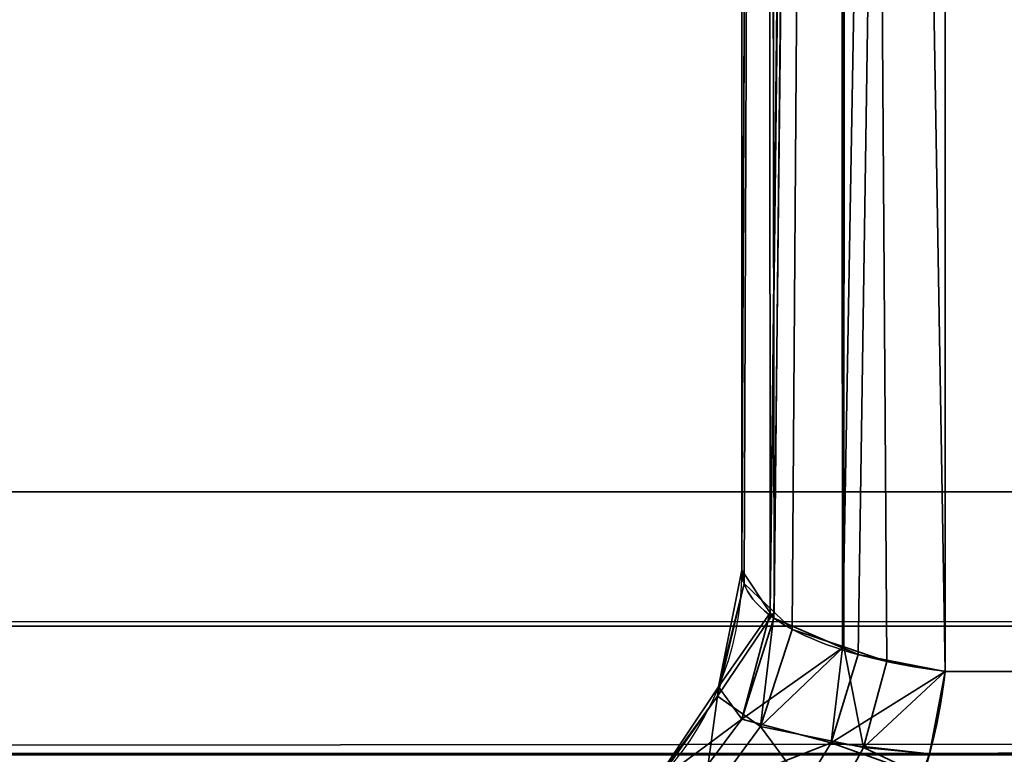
# Model space of a CAD drawing. Header units: millimetres. Extents: x -503 to 6703, y -110 to 193.
# Tile 291 of 656: x 1108.7 to 1110.96, y -26.52 to -24.83. Entities that reach past the tile are written whole.
import ezdxf

# ---------------------------------------------------------------- set-up
doc = ezdxf.new("R2010")
doc.units = ezdxf.units.MM
doc.layers.add('151', color=7, linetype='Continuous', true_color=0xffffff)

# ---------------------------------------------------------------- blocks, each defined once
blk = doc.blocks.new('UG_SURFACE_168')
at = {"layer": '151', "color": 252, "linetype": 'Continuous', "lineweight": 35}
for points in [[(1082, -14, 2075.2499), (1082, -25.92, 2075.2499), (1918, -25.92, 2075.2499), (1918, -14, 2075.2499)], [(1083.5, -14, 2073.75), (1916.5, -14, 2073.75), (1916.5, -25.92, 2073.75), (1083.5, -25.92, 2073.75)], [(1918, -25.92, 2075.2499), (1082, -25.92, 2075.2499), (1082.0591, -26.5209, 2075.1908)], [(1917.9409, -26.5209, 2075.1908), (1918, -25.92, 2075.2499), (1082.0591, -26.5209, 2075.1908)], [(1083.5303, -26.2282, 2073.7197), (1083.5, -25.92, 2073.75), (1916.5, -25.92, 2073.75)], [(1083.5303, -26.2282, 2073.7197), (1916.5, -25.92, 2073.75), (1916.4697, -26.2282, 2073.7197)], [(1916.4697, -26.2282, 2073.7197), (1916.3797, -26.5246, 2073.6296), (1083.6203, -26.5246, 2073.6296), (1083.5303, -26.2282, 2073.7197)], [(1082.0591, -26.5209, 2075.1908), (1082.2345, -27.0987, 2075.0155), (1917.7655, -27.0987, 2075.0155), (1917.9409, -26.5209, 2075.1908)]]:
    blk.add_3dface(points, dxfattribs=at)
blk = doc.blocks.new('UG_SURFACE_194')
at = {"layer": '151', "color": 252, "linetype": 'Continuous', "lineweight": 35}
for points in [[(1120.8675, -2.8266, 1159.1071), (1110.8266, -12.8675, 1159.1071), (1110.8266, -26.3324, 1164.1695), (1130.2525, -26.3324, 1171.4731)], [(1130.2525, -26.3324, 998.5269), (1110.8266, -26.3324, 1005.8305), (1110.8266, -12.8675, 1010.893), (1120.8675, -2.8266, 1010.893)], [(1110.8266, -12.8675, 1159.1071), (1110.5995, -12.9158, 1158.9786), (1110.5902, -26.278, 1163.9841)], [(1110.5902, -26.278, 1163.9841), (1110.6266, -26.2937, 1164.0377), (1110.8266, -12.8675, 1159.1071)], [(1110.5995, -12.9158, 1011.0215), (1110.8266, -12.8675, 1010.893), (1110.8266, -26.3324, 1005.8305)], [(1110.6266, -26.2937, 1164.0377), (1110.8266, -26.3324, 1164.1695), (1110.8266, -12.8675, 1159.1071)], [(1110.5995, -12.9158, 1158.9786), (1110.5822, -12.9195, 1158.9688), (1110.5902, -26.278, 1163.9841)], [(1110.5937, -26.2762, 1006.0221), (1110.5822, -12.9195, 1011.0313), (1110.5995, -12.9158, 1011.0215)], [(1110.5995, -12.9158, 1011.0215), (1110.6927, -26.3099, 1005.9071), (1110.5937, -26.2762, 1006.0221)], [(1110.5995, -12.9158, 1011.0215), (1110.8266, -26.3324, 1005.8305), (1110.6927, -26.3099, 1005.9071)], [(1110.5697, -12.9258, 1158.9521), (1110.4172, -13.0015, 1158.7507), (1110.4243, -26.1977, 1163.7101)], [(1110.4333, -26.1962, 1006.295), (1110.4172, -13.0015, 1011.2494), (1110.5697, -12.9258, 1011.0478)], [(1110.5822, -12.9195, 1158.9688), (1110.5697, -12.9258, 1158.9521), (1110.4243, -26.1977, 1163.7101)], [(1110.4243, -26.1977, 1163.7101), (1110.4324, -26.2098, 1163.7515), (1110.5822, -12.9195, 1158.9688)], [(1110.4324, -26.2098, 1163.7515), (1110.5902, -26.278, 1163.9841), (1110.5822, -12.9195, 1158.9688)], [(1110.5697, -12.9258, 1011.0478), (1110.4749, -26.2358, 1006.16), (1110.4333, -26.1962, 1006.295)], [(1110.5697, -12.9258, 1011.0478), (1110.5937, -26.2762, 1006.0221), (1110.4749, -26.2358, 1006.16)], [(1110.5697, -12.9258, 1011.0478), (1110.5822, -12.9195, 1011.0313), (1110.5937, -26.2762, 1006.0221)], [(1110.4172, -13.0015, 1158.7507), (1110.4141, -13.0066, 1158.7371), (1110.359, -26.1, 1163.3767)], [(1110.359, -26.1, 1163.3767), (1110.4243, -26.1977, 1163.7101), (1110.4172, -13.0015, 1158.7507)], [(1110.4141, -13.0066, 1158.7371), (1110.359, -13.0999, 1158.489), (1110.359, -26.1, 1163.3767)], [(1110.4141, -13.0066, 1011.2629), (1110.3644, -26.1308, 1006.5181), (1110.359, -26.1, 1006.6233)], [(1110.359, -26.1, 1006.6233), (1110.359, -13.0999, 1011.511), (1110.4141, -13.0066, 1011.2629)], [(1110.4141, -13.0066, 1011.2629), (1110.4333, -26.1962, 1006.295), (1110.3644, -26.1308, 1006.5181)], [(1110.4141, -13.0066, 1011.2629), (1110.4172, -13.0015, 1011.2494), (1110.4333, -26.1962, 1006.295)], [(1110.359, -26.1, 1006.6233), (1110.359, -26.1, 1163.3767), (1110.359, -13.0999, 1158.489), (1110.359, -13.0999, 1011.511)], [(1110.4243, -26.1977, 1163.7101), (1110.359, -26.1, 1163.3767), (1110.3057, -26.3679, 1163.3767)], [(1110.3057, -26.3679, 1006.6233), (1110.3057, -26.3679, 1163.3767), (1110.359, -26.1, 1163.3767), (1110.359, -26.1, 1006.6233)], [(1110.3057, -26.3679, 1006.6233), (1110.359, -26.1, 1006.6233), (1110.3644, -26.1308, 1006.5181)], [(1110.303, -26.3891, 1006.5109), (1110.3644, -26.1308, 1006.5181), (1110.4333, -26.1962, 1006.295)], [(1110.3644, -26.1308, 1006.5181), (1110.303, -26.3891, 1006.5109), (1110.3057, -26.3679, 1006.6233)], [(1110.4019, -26.4594, 1006.1147), (1110.303, -26.3891, 1006.5109), (1110.4333, -26.1962, 1006.295)], [(1110.3057, -26.3679, 1163.3767), (1110.3593, -26.4423, 1163.7856), (1110.4243, -26.1977, 1163.7101)], [(1110.3593, -26.4423, 1163.7856), (1110.4324, -26.2098, 1163.7515), (1110.4243, -26.1977, 1163.7101)], [(1110.4333, -26.1962, 1006.295), (1110.4749, -26.2358, 1006.16), (1110.4019, -26.4594, 1006.1147)], [(1110.5902, -26.278, 1163.9841), (1110.4324, -26.2098, 1163.7515), (1110.3593, -26.4423, 1163.7856)], [(1110.4019, -26.4594, 1006.1147), (1110.4749, -26.2358, 1006.16), (1110.5937, -26.2762, 1006.0221)], [(1110.3593, -26.4423, 1163.7856), (1110.5648, -26.497, 1164.1113), (1110.5902, -26.278, 1163.9841)], [(1110.6386, -26.5074, 1005.8247), (1110.4019, -26.4594, 1006.1147), (1110.5937, -26.2762, 1006.0221)], [(1110.5648, -26.497, 1164.1113), (1110.6266, -26.2937, 1164.0377), (1110.5902, -26.278, 1163.9841)], [(1110.5937, -26.2762, 1006.0221), (1110.6927, -26.3099, 1005.9071), (1110.6386, -26.5074, 1005.8247)], [(1110.8266, -26.3324, 1164.1695), (1110.6266, -26.2937, 1164.0377), (1110.5648, -26.497, 1164.1113)], [(1110.6386, -26.5074, 1005.8247), (1110.6927, -26.3099, 1005.9071), (1110.8266, -26.3324, 1005.8305)], [(1110.5648, -26.497, 1164.1113), (1110.7908, -26.5217, 1164.2646), (1110.8266, -26.3324, 1164.1695)], [(1110.8266, -26.3324, 1005.8305), (1110.7908, -26.5217, 1005.7354), (1110.6386, -26.5074, 1005.8247)], [(1130.2525, -26.3324, 1171.4731), (1110.8266, -26.3324, 1164.1695), (1110.7908, -26.5217, 1164.2646)], [(1110.7908, -26.5217, 1164.2646), (1130.2004, -26.5766, 1171.6117), (1130.2525, -26.3324, 1171.4731)], [(1130.2525, -26.3324, 998.5269), (1130.2004, -26.5766, 998.3883), (1110.7908, -26.5217, 1005.7354)], [(1110.7908, -26.5217, 1005.7354), (1110.8266, -26.3324, 1005.8305), (1130.2525, -26.3324, 998.5269)], [(1110.3593, -26.4423, 1163.7856), (1110.3057, -26.3679, 1163.3767), (1110.1539, -26.595, 1163.3767)], [(1110.1539, -26.595, 1006.6233), (1110.1539, -26.595, 1163.3767), (1110.3057, -26.3679, 1163.3767), (1110.3057, -26.3679, 1006.6233)], [(1110.1539, -26.595, 1006.6233), (1110.3057, -26.3679, 1006.6233), (1110.303, -26.3891, 1006.5109)], [(1110.2688, -26.6409, 1006.0325), (1110.1506, -26.6058, 1006.4929), (1110.303, -26.3891, 1006.5109)], [(1110.303, -26.3891, 1006.5109), (1110.1506, -26.6058, 1006.4929), (1110.1539, -26.595, 1006.6233)], [(1110.303, -26.3891, 1006.5109), (1110.4019, -26.4594, 1006.1147), (1110.2688, -26.6409, 1006.0325)], [(1110.1539, -26.595, 1163.3767), (1110.2178, -26.6324, 1163.8515), (1110.3593, -26.4423, 1163.7856)], [(1110.5648, -26.497, 1164.1113), (1110.3593, -26.4423, 1163.7856), (1110.2178, -26.6324, 1163.8515)], [(1110.5536, -26.6643, 1005.695), (1110.2688, -26.6409, 1006.0325), (1110.4019, -26.4594, 1006.1147)], [(1110.4019, -26.4594, 1006.1147), (1110.6386, -26.5074, 1005.8247), (1110.5536, -26.6643, 1005.695)], [(1110.2178, -26.6324, 1163.8515), (1110.4648, -26.6593, 1164.2305), (1110.5648, -26.497, 1164.1113)], [(1110.5648, -26.497, 1164.1113), (1110.4648, -26.6593, 1164.2305), (1110.7728, -26.5714, 1164.3126)], [(1110.7728, -26.5714, 1005.6875), (1110.5536, -26.6643, 1005.695), (1110.6386, -26.5074, 1005.8247)], [(1110.7728, -26.5714, 1164.3126), (1110.7908, -26.5217, 1164.2646), (1110.5648, -26.497, 1164.1113)], [(1110.6386, -26.5074, 1005.8247), (1110.7908, -26.5217, 1005.7354), (1110.7728, -26.5714, 1005.6875)], [(1110.7908, -26.5217, 1164.2646), (1110.7728, -26.5714, 1164.3126), (1130.2004, -26.5766, 1171.6117)], [(1130.2004, -26.5766, 998.3883), (1110.7728, -26.5714, 1005.6875), (1110.7908, -26.5217, 1005.7354)]]:
    blk.add_3dface(points, dxfattribs=at)
blk = doc.blocks.new('UG_SURFACE_202')
at = {"layer": '151', "color": 252, "linetype": 'Continuous', "lineweight": 35}
for points in [[(1120.8675, -2.8266, 1159.1071), (1110.8266, -12.8675, 1159.1071), (1110.8266, -26.3324, 1164.1695), (1130.2525, -26.3324, 1171.4731)], [(1130.2525, -26.3324, 998.5269), (1110.8266, -26.3324, 1005.8305), (1110.8266, -12.8675, 1010.893), (1120.8675, -2.8266, 1010.893)], [(1110.8266, -12.8675, 1159.1071), (1110.5995, -12.9158, 1158.9786), (1110.5902, -26.278, 1163.9841)], [(1110.5902, -26.278, 1163.9841), (1110.6266, -26.2937, 1164.0377), (1110.8266, -12.8675, 1159.1071)], [(1110.5995, -12.9158, 1011.0215), (1110.8266, -12.8675, 1010.893), (1110.8266, -26.3324, 1005.8305)], [(1110.6266, -26.2937, 1164.0377), (1110.8266, -26.3324, 1164.1695), (1110.8266, -12.8675, 1159.1071)], [(1110.5995, -12.9158, 1158.9786), (1110.5822, -12.9195, 1158.9688), (1110.5902, -26.278, 1163.9841)], [(1110.5937, -26.2762, 1006.0221), (1110.5822, -12.9195, 1011.0313), (1110.5995, -12.9158, 1011.0215)], [(1110.5995, -12.9158, 1011.0215), (1110.6927, -26.3099, 1005.9071), (1110.5937, -26.2762, 1006.0221)], [(1110.5995, -12.9158, 1011.0215), (1110.8266, -26.3324, 1005.8305), (1110.6927, -26.3099, 1005.9071)], [(1110.5697, -12.9258, 1158.9521), (1110.4172, -13.0015, 1158.7507), (1110.4243, -26.1977, 1163.7101)], [(1110.4333, -26.1962, 1006.295), (1110.4172, -13.0015, 1011.2494), (1110.5697, -12.9258, 1011.0478)], [(1110.5822, -12.9195, 1158.9688), (1110.5697, -12.9258, 1158.9521), (1110.4243, -26.1977, 1163.7101)], [(1110.4243, -26.1977, 1163.7101), (1110.4324, -26.2098, 1163.7515), (1110.5822, -12.9195, 1158.9688)], [(1110.4324, -26.2098, 1163.7515), (1110.5902, -26.278, 1163.9841), (1110.5822, -12.9195, 1158.9688)], [(1110.5697, -12.9258, 1011.0478), (1110.4749, -26.2358, 1006.16), (1110.4333, -26.1962, 1006.295)], [(1110.5697, -12.9258, 1011.0478), (1110.5937, -26.2762, 1006.0221), (1110.4749, -26.2358, 1006.16)], [(1110.5697, -12.9258, 1011.0478), (1110.5822, -12.9195, 1011.0313), (1110.5937, -26.2762, 1006.0221)], [(1110.4172, -13.0015, 1158.7507), (1110.4141, -13.0066, 1158.7371), (1110.359, -26.1, 1163.3767)], [(1110.359, -26.1, 1163.3767), (1110.4243, -26.1977, 1163.7101), (1110.4172, -13.0015, 1158.7507)], [(1110.4141, -13.0066, 1158.7371), (1110.359, -13.0999, 1158.489), (1110.359, -26.1, 1163.3767)], [(1110.4141, -13.0066, 1011.2629), (1110.3644, -26.1308, 1006.5181), (1110.359, -26.1, 1006.6233)], [(1110.359, -26.1, 1006.6233), (1110.359, -13.0999, 1011.511), (1110.4141, -13.0066, 1011.2629)], [(1110.4141, -13.0066, 1011.2629), (1110.4333, -26.1962, 1006.295), (1110.3644, -26.1308, 1006.5181)], [(1110.4141, -13.0066, 1011.2629), (1110.4172, -13.0015, 1011.2494), (1110.4333, -26.1962, 1006.295)], [(1110.359, -26.1, 1006.6233), (1110.359, -26.1, 1163.3767), (1110.359, -13.0999, 1158.489), (1110.359, -13.0999, 1011.511)], [(1110.4243, -26.1977, 1163.7101), (1110.359, -26.1, 1163.3767), (1110.3057, -26.3679, 1163.3767)], [(1110.3057, -26.3679, 1006.6233), (1110.3057, -26.3679, 1163.3767), (1110.359, -26.1, 1163.3767), (1110.359, -26.1, 1006.6233)], [(1110.3057, -26.3679, 1006.6233), (1110.359, -26.1, 1006.6233), (1110.3644, -26.1308, 1006.5181)], [(1110.303, -26.3891, 1006.5109), (1110.3644, -26.1308, 1006.5181), (1110.4333, -26.1962, 1006.295)], [(1110.3644, -26.1308, 1006.5181), (1110.303, -26.3891, 1006.5109), (1110.3057, -26.3679, 1006.6233)], [(1110.4019, -26.4594, 1006.1147), (1110.303, -26.3891, 1006.5109), (1110.4333, -26.1962, 1006.295)], [(1110.3057, -26.3679, 1163.3767), (1110.3593, -26.4423, 1163.7856), (1110.4243, -26.1977, 1163.7101)], [(1110.3593, -26.4423, 1163.7856), (1110.4324, -26.2098, 1163.7515), (1110.4243, -26.1977, 1163.7101)], [(1110.4333, -26.1962, 1006.295), (1110.4749, -26.2358, 1006.16), (1110.4019, -26.4594, 1006.1147)], [(1110.5902, -26.278, 1163.9841), (1110.4324, -26.2098, 1163.7515), (1110.3593, -26.4423, 1163.7856)], [(1110.4019, -26.4594, 1006.1147), (1110.4749, -26.2358, 1006.16), (1110.5937, -26.2762, 1006.0221)], [(1110.3593, -26.4423, 1163.7856), (1110.5648, -26.497, 1164.1113), (1110.5902, -26.278, 1163.9841)], [(1110.6386, -26.5074, 1005.8247), (1110.4019, -26.4594, 1006.1147), (1110.5937, -26.2762, 1006.0221)], [(1110.5648, -26.497, 1164.1113), (1110.6266, -26.2937, 1164.0377), (1110.5902, -26.278, 1163.9841)], [(1110.5937, -26.2762, 1006.0221), (1110.6927, -26.3099, 1005.9071), (1110.6386, -26.5074, 1005.8247)], [(1110.8266, -26.3324, 1164.1695), (1110.6266, -26.2937, 1164.0377), (1110.5648, -26.497, 1164.1113)], [(1110.6386, -26.5074, 1005.8247), (1110.6927, -26.3099, 1005.9071), (1110.8266, -26.3324, 1005.8305)], [(1110.5648, -26.497, 1164.1113), (1110.7908, -26.5217, 1164.2646), (1110.8266, -26.3324, 1164.1695)], [(1110.8266, -26.3324, 1005.8305), (1110.7908, -26.5217, 1005.7354), (1110.6386, -26.5074, 1005.8247)], [(1130.2525, -26.3324, 1171.4731), (1110.8266, -26.3324, 1164.1695), (1110.7908, -26.5217, 1164.2646)], [(1110.7908, -26.5217, 1164.2646), (1130.2004, -26.5766, 1171.6117), (1130.2525, -26.3324, 1171.4731)], [(1130.2525, -26.3324, 998.5269), (1130.2004, -26.5766, 998.3883), (1110.7908, -26.5217, 1005.7354)], [(1110.7908, -26.5217, 1005.7354), (1110.8266, -26.3324, 1005.8305), (1130.2525, -26.3324, 998.5269)], [(1110.3593, -26.4423, 1163.7856), (1110.3057, -26.3679, 1163.3767), (1110.1539, -26.595, 1163.3767)], [(1110.1539, -26.595, 1006.6233), (1110.1539, -26.595, 1163.3767), (1110.3057, -26.3679, 1163.3767), (1110.3057, -26.3679, 1006.6233)], [(1110.1539, -26.595, 1006.6233), (1110.3057, -26.3679, 1006.6233), (1110.303, -26.3891, 1006.5109)], [(1110.2688, -26.6409, 1006.0325), (1110.1506, -26.6058, 1006.4929), (1110.303, -26.3891, 1006.5109)], [(1110.303, -26.3891, 1006.5109), (1110.1506, -26.6058, 1006.4929), (1110.1539, -26.595, 1006.6233)], [(1110.303, -26.3891, 1006.5109), (1110.4019, -26.4594, 1006.1147), (1110.2688, -26.6409, 1006.0325)], [(1110.1539, -26.595, 1163.3767), (1110.2178, -26.6324, 1163.8515), (1110.3593, -26.4423, 1163.7856)], [(1110.5648, -26.497, 1164.1113), (1110.3593, -26.4423, 1163.7856), (1110.2178, -26.6324, 1163.8515)], [(1110.5536, -26.6643, 1005.695), (1110.2688, -26.6409, 1006.0325), (1110.4019, -26.4594, 1006.1147)], [(1110.4019, -26.4594, 1006.1147), (1110.6386, -26.5074, 1005.8247), (1110.5536, -26.6643, 1005.695)], [(1110.2178, -26.6324, 1163.8515), (1110.4648, -26.6593, 1164.2305), (1110.5648, -26.497, 1164.1113)], [(1110.5648, -26.497, 1164.1113), (1110.4648, -26.6593, 1164.2305), (1110.7728, -26.5714, 1164.3126)], [(1110.7728, -26.5714, 1005.6875), (1110.5536, -26.6643, 1005.695), (1110.6386, -26.5074, 1005.8247)], [(1110.7728, -26.5714, 1164.3126), (1110.7908, -26.5217, 1164.2646), (1110.5648, -26.497, 1164.1113)], [(1110.6386, -26.5074, 1005.8247), (1110.7908, -26.5217, 1005.7354), (1110.7728, -26.5714, 1005.6875)], [(1110.7908, -26.5217, 1164.2646), (1110.7728, -26.5714, 1164.3126), (1130.2004, -26.5766, 1171.6117)], [(1130.2004, -26.5766, 998.3883), (1110.7728, -26.5714, 1005.6875), (1110.7908, -26.5217, 1005.7354)]]:
    blk.add_3dface(points, dxfattribs=at)

msp = doc.modelspace()

# ---------------------------------------------------------------- linework, layer by layer
at = {"layer": '151', "color": 252, "linetype": 'Continuous', "lineweight": -3, "true_color": 0x939598}
for p, q in [((1110.8266, -12.8675, 1159.107), (1110.8266, -26.3324, 1164.1695)), ((1110.8266, -12.8675, 1010.893), (1110.8266, -26.3324, 1005.8305)), ((1110.8266, -12.8675, 1159.107), (1110.8266, -26.3324, 1164.1695)), ((1110.8266, -12.8675, 1010.893), (1110.8266, -26.3324, 1005.8305)), ((1110.359, -13.0999, 1011.511), (1110.359, -26.1, 1006.6233)), ((1110.359, -13.0999, 1158.489), (1110.359, -26.1, 1163.3767)), ((1110.359, -13.0999, 1011.511), (1110.359, -26.1, 1006.6233)), ((1110.359, -13.0999, 1158.489), (1110.359, -26.1, 1163.3767)), ((1918, -25.92, 2075.25), (1082, -25.92, 2075.25)), ((1916.5, -25.92, 2073.75), (1083.5, -25.92, 2073.75)), ((1110.359, -26.1, 1006.6233), (1110.359, -26.1, 1163.3767)), ((1110.359, -26.1, 1006.6233), (1110.359, -26.1, 1163.3767)), ((1110.8266, -26.3324, 1164.1695), (1130.2525, -26.3324, 1171.4731)), ((1130.2525, -26.3324, 998.5269), (1110.8266, -26.3324, 1005.8305)), ((1110.8266, -26.3324, 1164.1695), (1130.2525, -26.3324, 1171.4731)), ((1130.2525, -26.3324, 998.5269), (1110.8266, -26.3324, 1005.8305))]:
    msp.add_line(p, q, dxfattribs=at)
at = {"layer": '151', "color": 252, "linetype": 'Continuous', "lineweight": -3, "true_color": 0x939598, "extrusion": (0, 0, -1)}
for centre in [(-1109.659, -26.1, -1006.6233), (-1109.659, -26.1, -1163.3767), (-1109.659, -26.1, -1163.3767), (-1109.659, -26.1, -1006.6233)]:
    msp.add_arc(centre, 0.7, 180, 270, dxfattribs=at)
at = {"layer": '151', "color": 252, "linetype": 'Continuous', "lineweight": -3, "true_color": 0x939598, "extrusion": (0.936029, 0, -0.351924)}
msp.add_arc((-26.1, 1331.7521, 685.79), 0.7, 109.3882, 180, dxfattribs=at)
msp.add_arc((-26.1, 1331.7521, 685.79), 0.7, 109.3882, 180, dxfattribs=at)
at = {"layer": '151', "color": 252, "linetype": 'Continuous', "lineweight": -3, "true_color": 0x939598, "extrusion": (0.936029, 1.15982e-15, 0.351924)}
msp.add_arc((-26.1, 699.4301, 1449.4644), 0.7, 180, 250.6118, dxfattribs=at)
msp.add_arc((-26.1, 699.4301, 1449.4644), 0.7, 180, 250.6118, dxfattribs=at)
at = {"layer": '151', "color": 252, "linetype": 'Continuous', "lineweight": -3, "true_color": 0x939598, "extrusion": (7.45724e-16, 0.959627, -0.281275)}
msp.add_ellipse((1111.059, -26.1, 1006.6233), major_axis=(0, -0.2463, -0.8405), ratio=0.799251, start_param=0.338388, end_param=1.570796, dxfattribs=at)
msp.add_ellipse((1111.059, -26.1, 1006.6233), major_axis=(0, -0.2463, -0.8405), ratio=0.799251, start_param=0.338388, end_param=1.570796, dxfattribs=at)
at = {"layer": '151', "color": 252, "linetype": 'Continuous', "lineweight": -3, "true_color": 0x939598, "extrusion": (9.1544e-16, 0.959627, 0.281275)}
msp.add_ellipse((1111.059, -26.1, 1163.3767), major_axis=(0, -0.2463, 0.8405), ratio=0.799251, start_param=4.712389, end_param=5.944798, dxfattribs=at)
msp.add_ellipse((1111.059, -26.1, 1163.3767), major_axis=(0, -0.2463, 0.8405), ratio=0.799251, start_param=4.712389, end_param=5.944798, dxfattribs=at)

# ---------------------------------------------------------------- block references
at = {"layer": '151', "color": 252, "linetype": 'Continuous', "lineweight": -3, "true_color": 0x939598}
for name in ['UG_SURFACE_168', 'UG_SURFACE_194', 'UG_SURFACE_202']:
    msp.add_blockref(name, (0, 0), dxfattribs=at)

doc.saveas('drawing.dxf')
